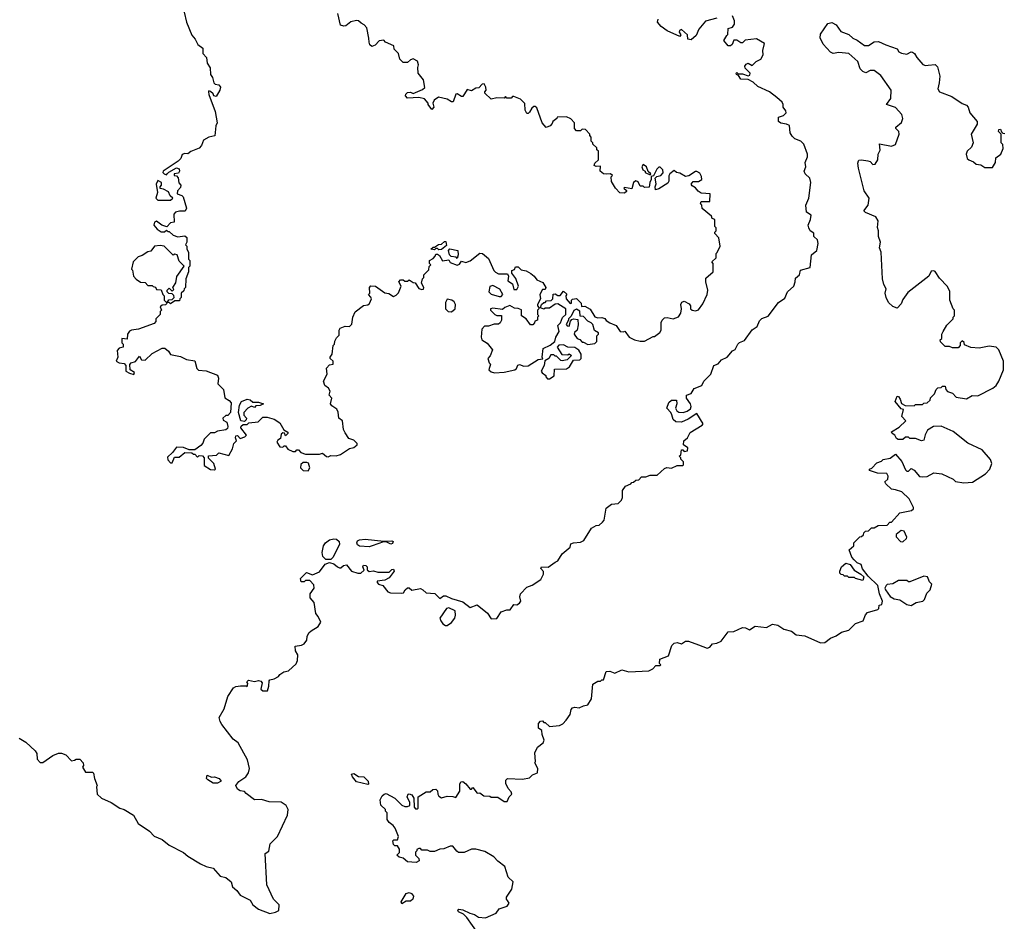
# Model space of a CAD drawing. Extents: x 2210602 to 2357277, y 510288 to 673808.
# Tile 334 of 464: x 2344181 to 2351121, y 597878 to 604232. Entities that reach past the tile are written whole.
import ezdxf

# ---------------------------------------------------------------- set-up
doc = ezdxf.new("R2010")
doc.units = 0

msp = doc.modelspace()

# ---------------------------------------------------------------- linework, layer by layer
at = {"layer": '0CON05XD'}
for points in [[(2345340, 604285), (2345356.7, 604215), (2345394, 604124), (2345417.5, 604095), (2345437, 604057), (2345471.7, 604031.7), (2345472.5, 603995), (2345497.5, 603965), (2345502.5, 603925), (2345523.9, 603893.9), (2345526.7, 603845), (2345540, 603825), (2345548.3, 603788.3), (2345558.3, 603778.3), (2345585, 603772.5), (2345596.4, 603756.4), (2345592.5, 603735), (2345565, 603690), (2345550, 603695), (2345545, 603710), (2345526.1, 603726.1), (2345515, 603730), (2345512.5, 603725), (2345513.3, 603705), (2345558, 603585), (2345573.3, 603505), (2345562.5, 603485), (2345555.8, 603414.2), (2345515, 603403.3), (2345477, 603383), (2345463.3, 603345), (2345445, 603326.7), (2345386.4, 603303.6), (2345365, 603287.5), (2345345, 603290), (2345325, 603282.5), (2345316.1, 603253.9), (2345297.5, 603235), (2345192.5, 603165), (2345190, 603155), (2345200, 603145), (2345215, 603140), (2345220, 603145), (2345231.7, 603158.3), (2345285, 603187.5), (2345305, 603180), (2345306.4, 603163.6), (2345299.3, 603150.7), (2345270, 603145), (2345270, 603135), (2345285, 603132.5), (2345298.8, 603118.8), (2345303.6, 603083.6), (2345317.5, 603065), (2345315, 603050), (2345292.5, 603025), (2345290, 603005), (2345323.6, 602993.6), (2345333.6, 602983.6), (2345356.4, 602903.6), (2345347, 602883), (2345307, 602883), (2345280, 602875), (2345268.3, 602861.7), (2345270, 602805), (2345245, 602800), (2345218.3, 602771.7), (2345183, 602783), (2345145, 602812.5), (2345130, 602805), (2345127.5, 602785), (2345150, 602755), (2345178.3, 602738.3), (2345201.7, 602738.3), (2345215, 602750), (2345225, 602740), (2345235, 602740), (2345263, 602713), (2345295, 602702.5), (2345345, 602710), (2345358.3, 602698.3), (2345360, 602665), (2345350, 602645), (2345360, 602635), (2345360, 602615), (2345370, 602595), (2345370, 602545), (2345380, 602535), (2345380, 602495), (2345370, 602485), (2345370, 602455), (2345352.5, 602405), (2345350, 602345), (2345340, 602335), (2345338.3, 602321.7), (2345320, 602305), (2345320, 602275), (2345310, 602265), (2345308.3, 602251.7), (2345275, 602250), (2345245, 602230), (2345235, 602240), (2345220, 602240), (2345231.7, 602258.3), (2345255, 602260), (2345270, 602275), (2345268.3, 602288.3), (2345255, 602300), (2345231.7, 602301.7), (2345220, 602315), (2345220, 602325), (2345235, 602340), (2345255, 602320), (2345268.3, 602331.7), (2345260, 602345), (2345281.7, 602378.3), (2345288.3, 602421.7), (2345340, 602495), (2345305, 602530), (2345290, 602575), (2345275, 602580), (2345261.7, 602571.7), (2345200, 602635), (2345171.7, 602641.7), (2345130, 602635), (2345105, 602600), (2345083, 602597), (2345045, 602570), (2345015, 602560), (2344980, 602525), (2344970, 602475), (2344977, 602467), (2344982.5, 602425), (2345003, 602403), (2345033, 602383), (2345065, 602380), (2345085, 602360), (2345115, 602360), (2345121.7, 602351.7), (2345138.3, 602348.3), (2345145, 602330), (2345178.3, 602328.3), (2345190, 602295), (2345200, 602285), (2345200, 602255), (2345220, 602235), (2345208.3, 602221.7), (2345185, 602220), (2345171.7, 602208.3), (2345180, 602185), (2345170, 602175), (2345170, 602155), (2345140, 602125), (2345140, 602105), (2345128.3, 602091.7), (2345019.3, 602050.7), (2344970, 602045), (2344955, 602037.5), (2344940, 602015), (2344938.3, 601981.7), (2344900, 601985), (2344900, 601955), (2344910, 601945), (2344910, 601925), (2344883, 601917), (2344868.3, 601901.7), (2344872.5, 601855), (2344860, 601825), (2344883, 601813), (2344918.3, 601808.3), (2344930, 601795), (2344930, 601755), (2344955, 601740), (2344985, 601732.5), (2344990, 601745), (2344960, 601765), (2344958.3, 601801.7), (2344967, 601813), (2344996.4, 601823.6), (2345025, 601860), (2345040, 601835), (2345065, 601832.5), (2345115, 601880), (2345185, 601917.5), (2345205, 601917.5), (2345230, 601895), (2345243, 601873), (2345315, 601857.5), (2345356.7, 601836.7), (2345415, 601827.5), (2345430, 601775), (2345441.7, 601761.7), (2345495, 601756.7), (2345575, 601727.5), (2345583.3, 601705), (2345577.5, 601665), (2345617.5, 601625), (2345627, 601567), (2345658.3, 601548.3), (2345671.7, 601531.7), (2345667, 601463), (2345648.3, 601441.7), (2345635, 601442.5), (2345612.5, 601425), (2345615, 601410), (2345640, 601395), (2345647.5, 601365), (2345645, 601350), (2345635, 601342.5), (2345575, 601332.5), (2345555, 601320), (2345525, 601320), (2345480, 601275), (2345471.7, 601248.3), (2345458.3, 601231.7), (2345415, 601200), (2345375, 601200), (2345336.4, 601216.4), (2345285, 601220), (2345258.3, 601181.7), (2345221.7, 601148.3), (2345225, 601130), (2345245, 601110), (2345255, 601110), (2345271.7, 601148.3), (2345305, 601150), (2345345, 601182.5), (2345395, 601180), (2345405, 601170), (2345415, 601170), (2345435, 601150), (2345445, 601160), (2345468.3, 601158.3), (2345480, 601145), (2345480.7, 601090.7), (2345525, 601063.3), (2345555, 601060)], [(2347711.7, 603671.7), (2347665, 603690), (2347655, 603690), (2347645, 603680), (2347615, 603680), (2347605, 603690), (2347595, 603680), (2347545, 603682.5), (2347503, 603673), (2347460, 603715), (2347460, 603725), (2347470, 603735), (2347467, 603757), (2347455, 603780), (2347441.7, 603778.3), (2347418.3, 603751.7), (2347395, 603750), (2347365, 603730), (2347335, 603740), (2347305, 603690), (2347295, 603690), (2347265, 603710), (2347255, 603707.5), (2347237, 603653), (2347225, 603652.5), (2347195, 603672.5), (2347133, 603687), (2347102.5, 603665), (2347092.5, 603645), (2347100, 603615), (2347085, 603600), (2347060, 603635), (2347060, 603645), (2347033.6, 603673.6), (2346993.6, 603683.6), (2346915, 603680), (2346900, 603695), (2346901.7, 603708.3), (2346915, 603720), (2346935, 603722.5), (2346955, 603712.5), (2347020.7, 603739.3), (2347036.4, 603753.6), (2347027.7, 603807.7), (2346990, 603855), (2346987.5, 603895), (2346992.5, 603915), (2346985, 603940), (2346955, 603956.7), (2346935, 603950), (2346915, 603930), (2346885, 603930), (2346860, 603955), (2346850, 603995), (2346820, 604025), (2346818.3, 604048.3), (2346760, 604075), (2346747, 604087), (2346715, 604082.5), (2346686.4, 604053.6), (2346663, 604043), (2346650, 604055), (2346643.6, 604073.6), (2346643, 604103), (2346627.5, 604175), (2346610, 604195), (2346587, 604207), (2346570, 604225), (2346555, 604226.7), (2346513.9, 604216.1), (2346480.5, 604189.5), (2346465, 604186.2), (2346443.3, 604193.3), (2346422.5, 604275)], [(2349095, 604242.5), (2349015, 604222.5), (2348967.5, 604165), (2348949.3, 604120.7), (2348915, 604090), (2348890, 604095), (2348887.5, 604125), (2348845, 604162.5), (2348832.5, 604155), (2348830, 604145), (2348840, 604125), (2348835, 604113.3), (2348744.3, 604154.3), (2348703.3, 604185), (2348677.5, 604215), (2348682.5, 604235)], [(2349755.8, 602824.2), (2349760, 602855), (2349727.5, 602875), (2349723.3, 602925), (2349743.8, 602975), (2349758, 603085), (2349750, 603115), (2349717.5, 603145), (2349710, 603165), (2349722.5, 603195), (2349717.5, 603225), (2349733.3, 603265), (2349733.3, 603285), (2349707.5, 603355), (2349686.1, 603376.1), (2349645, 603393.3), (2349625, 603412.5), (2349612.5, 603435), (2349606.4, 603486.4), (2349587, 603497), (2349545, 603502.5), (2349530, 603515), (2349530, 603545), (2349565, 603556.7), (2349583.3, 603575), (2349580.7, 603590.7), (2349563.3, 603615), (2349563.3, 603635), (2349555, 603650), (2349518.8, 603685), (2349465, 603724), (2349385, 603762), (2349351.2, 603791.2), (2349315, 603810), (2349265, 603813.3), (2349248.3, 603838.3), (2349232.5, 603845), (2349230, 603855), (2349235, 603860), (2349245, 603850), (2349275, 603850), (2349315, 603837.5), (2349328.3, 603841.7), (2349330, 603855), (2349295, 603890), (2349292.5, 603905), (2349300.7, 603919.3), (2349315, 603926.7), (2349345, 603910), (2349371.7, 603938.3), (2349405.9, 603954.1), (2349422.5, 603985), (2349420, 604015), (2349430, 604065), (2349375, 604097.5), (2349295, 604087.5), (2349275, 604070), (2349265, 604070), (2349235, 604087.5), (2349215, 604087.5), (2349203, 604057), (2349191.7, 604048.3), (2349175, 604047.5), (2349143.3, 604085), (2349165, 604120), (2349171.7, 604128.3), (2349175, 604170), (2349205, 604180), (2349219.3, 604200.7), (2349220, 604225), (2349205, 604260)], [(2350665, 602410), (2350635, 602457.5), (2350625, 602462.5), (2350605, 602460), (2350590, 602425), (2350440.7, 602309.3), (2350405, 602260), (2350395, 602230), (2350365, 602200), (2350335, 602210), (2350305, 602240), (2350287.5, 602275), (2350282.5, 602305), (2350287.5, 602335), (2350272.5, 602365), (2350263.3, 602405), (2350252.5, 602595), (2350242.5, 602625), (2350247.5, 602665), (2350233.6, 602703.6), (2350233.3, 602745), (2350227, 602767), (2350232.5, 602815), (2350215, 602843.3), (2350142.3, 602872.3), (2350130, 602885), (2350161.2, 602925), (2350168.6, 602975), (2350132.9, 603025), (2350093.3, 603185), (2350088, 603222), (2350092.3, 603237.7), (2350096.7, 603243.3), (2350115, 603244), (2350158.3, 603238.3), (2350175, 603232.5), (2350195, 603212.5), (2350210, 603215), (2350228.8, 603245), (2350232.5, 603285), (2350246.4, 603313.6), (2350241.7, 603358.3), (2350325, 603341.2), (2350355, 603353.3), (2350380, 603425), (2350376.7, 603445), (2350357.5, 603465), (2350357.5, 603475), (2350397.5, 603507.5), (2350406.4, 603536.4), (2350400, 603565), (2350355, 603613.3), (2350290, 603635), (2350322, 603678), (2350324.3, 603735), (2350249.8, 603839.8), (2350205, 603874), (2350175.9, 603874.1), (2350145, 603858.8), (2350125, 603866), (2350105, 603886.7), (2350087.9, 603937.9), (2350025, 603993.8), (2349955, 604001.2), (2349915, 603993.3), (2349895, 604002.5), (2349845, 604060), (2349823.3, 604105), (2349825, 604130), (2349877.5, 604205), (2349905, 604212), (2349935, 604195.8), (2349969.7, 604149.7), (2350025, 604128.8), (2350052.7, 604102.7), (2350085, 604088), (2350135, 604050.8), (2350165, 604049.4), (2350205, 604076), (2350235, 604078.6), (2350285, 604054), (2350365.9, 604025.9), (2350377.5, 604005), (2350396.1, 603996.1), (2350435, 603988.8), (2350464, 604006), (2350475, 604003.8), (2350488.8, 603995), (2350503.8, 603965), (2350546.1, 603916.1), (2350565, 603910), (2350585, 603912.5), (2350635, 603915.8), (2350650.3, 603900.3), (2350665.6, 603835), (2350663.2, 603786.8), (2350652.5, 603745), (2350663.3, 603725), (2350751.3, 603691.3), (2350825, 603642), (2350855, 603630), (2350866.7, 603615), (2350877.5, 603575), (2350930, 603515), (2350930, 603495), (2350887.5, 603425), (2350902.5, 603365), (2350890, 603335), (2350860, 603305), (2350852.5, 603285), (2350860, 603255), (2350870, 603245), (2350905, 603230), (2350923, 603213), (2350955, 603210), (2350985, 603190), (2351038.3, 603191.7), (2351060, 603225), (2351061.7, 603258.3), (2351096.4, 603283.6), (2351112.5, 603325), (2351111.7, 603351.7), (2351100, 603365), (2351100, 603425), (2351080, 603445), (2351081.7, 603458.3), (2351095, 603460), (2351101.7, 603441.7), (2351111.7, 603431.7), (2351125, 603430)], [(2345555, 601060), (2345560, 601065), (2345550, 601105), (2345511.7, 601141.7), (2345511.7, 601158.3), (2345567, 601163), (2345585, 601180), (2345655, 601160), (2345681.7, 601208.3), (2345690, 601245), (2345710, 601265), (2345702.5, 601285), (2345705, 601300), (2345715, 601302.5), (2345735, 601280), (2345767, 601293), (2345780, 601305), (2345740, 601355), (2345741.7, 601368.3), (2345755, 601380), (2345785, 601380), (2345795, 601390), (2345861.7, 601398.3), (2345895, 601430), (2345925, 601430), (2345975, 601417.5), (2346015, 601390), (2346041.7, 601341.7), (2346070, 601325), (2346070, 601315), (2346055, 601300), (2346048.3, 601318.3), (2346035, 601320), (2346025, 601310), (2346018.3, 601281.7), (2346000.7, 601269.3), (2345992.5, 601255), (2346015, 601222.5), (2346035, 601220), (2346045, 601230), (2346055, 601230), (2346070, 601205), (2346105, 601190), (2346125, 601190), (2346135, 601200), (2346145, 601200), (2346161.7, 601181.7), (2346195, 601170), (2346295, 601170), (2346315, 601177.5), (2346343, 601153), (2346355, 601152.5), (2346375, 601160), (2346411.7, 601158.3), (2346441.7, 601168.3), (2346505, 601210), (2346535, 601217.5), (2346560, 601235), (2346560, 601245), (2346535, 601270), (2346501.7, 601281.7), (2346475, 601320), (2346463.6, 601343.6), (2346456.7, 601405), (2346430, 601425), (2346426.7, 601466.7), (2346416.4, 601486.4), (2346380.7, 601510.7), (2346372.5, 601525), (2346380, 601565), (2346362.5, 601585), (2346370, 601615), (2346356.4, 601636.4), (2346332.5, 601655), (2346322.5, 601685), (2346347.5, 601735), (2346343, 601777), (2346365, 601800), (2346390, 601805), (2346390, 601825), (2346370, 601845), (2346370, 601855), (2346382.5, 601875), (2346390, 601935), (2346400, 601945), (2346403, 601967), (2346415, 601990), (2346431.7, 602008.3), (2346432.5, 602045), (2346440.7, 602059.3), (2346475, 602072.5), (2346505, 602070), (2346523, 602087), (2346530, 602135), (2346546.7, 602173.3), (2346605, 602217.5), (2346635, 602222.5), (2346647, 602233), (2346660, 602265), (2346657, 602277), (2346640, 602295), (2346650, 602305), (2346647.5, 602345), (2346655, 602357.5), (2346690, 602355), (2346755, 602307.5), (2346781.7, 602301.7), (2346815, 602282.5), (2346835, 602290), (2346851.7, 602308.3), (2346870, 602355), (2346852.5, 602385), (2346865, 602400), (2346885, 602400), (2346895, 602390), (2346915, 602390), (2346925, 602400), (2346955, 602380), (2346968.3, 602378.3), (2346995, 602337.5), (2347015, 602330), (2347026.4, 602333.6), (2347030, 602345), (2347012.5, 602375), (2347020, 602405), (2347030, 602415), (2347030, 602435), (2347065, 602470), (2347068.3, 602491.7), (2347080, 602505), (2347070, 602515), (2347070, 602535), (2347095, 602550), (2347110, 602565), (2347115, 602580), (2347125, 602580), (2347139.3, 602569.3), (2347161.7, 602531.7), (2347205, 602540), (2347215, 602520), (2347265, 602502.5), (2347280, 602510), (2347295, 602530), (2347325, 602520), (2347355, 602532.5), (2347424.1, 602585.9), (2347443.6, 602583.6), (2347485, 602550), (2347522.5, 602465), (2347533.6, 602453.6), (2347555, 602440), (2347620, 602440), (2347627.5, 602425), (2347622.5, 602392.5), (2347655, 602370), (2347665, 602330), (2347685, 602330), (2347697.5, 602355), (2347678.3, 602408.3), (2347650, 602445), (2347650, 602465), (2347668.3, 602471.7), (2347675, 602490), (2347695, 602490), (2347715, 602470), (2347751.7, 602461.7), (2347783.6, 602443.6), (2347807.5, 602425), (2347825, 602400), (2347869.3, 602379.3), (2347890, 602345), (2347885, 602330), (2347865, 602330), (2347847.5, 602295), (2347852.5, 602265), (2347830, 602225), (2347830, 602215), (2347840, 602205), (2347840, 602195), (2347830, 602185), (2347830, 602155), (2347840, 602145), (2347830, 602135), (2347830, 602115), (2347811.7, 602108.3), (2347810, 602095), (2347798.3, 602081.7), (2347781.7, 602081.7), (2347750, 602125), (2347717.5, 602145), (2347718.3, 602188.3), (2347695, 602197.5), (2347668.3, 602198.3), (2347635, 602217.5), (2347600, 602205), (2347585, 602190), (2347515, 602200), (2347500, 602195), (2347500, 602185), (2347530, 602155), (2347545, 602147.5), (2347577.5, 602147.5), (2347577.5, 602115), (2347567.5, 602095), (2347555, 602087.5), (2347525, 602087.5), (2347485, 602072.5), (2347458.3, 602071.7), (2347438.3, 602051.7), (2347434, 601995), (2347438.8, 601975), (2347475, 601952.5), (2347512.5, 601905), (2347497, 601863), (2347480, 601845), (2347490, 601815), (2347500, 601805), (2347487.5, 601765), (2347505, 601750), (2347527, 601743), (2347595, 601747.5), (2347670, 601765), (2347682.5, 601775), (2347693.3, 601796.7), (2347705, 601802.5), (2347735, 601790), (2347765, 601792.5), (2347835, 601837.5), (2347868.3, 601841.7), (2347862.5, 601855), (2347870, 601915), (2347920.7, 601939.3), (2347952.5, 601965), (2347960, 601995), (2347982.5, 602035), (2347973, 602077), (2347992.5, 602095), (2348007, 602133), (2348030, 602155), (2348030, 602195), (2347975, 602230), (2347955, 602227.5), (2347915, 602200), (2347885, 602200), (2347875, 602192.5), (2347851.7, 602201.7), (2347860, 602225), (2347875, 602240), (2347885, 602240), (2347895, 602250), (2347927, 602253), (2347940, 602265), (2347941.7, 602298.3), (2347955, 602300), (2347975, 602287.5), (2347991.7, 602288.3), (2348015, 602320), (2348037, 602297), (2348030, 602285), (2348032.5, 602265), (2348061.7, 602231.7), (2348070, 602235), (2348070, 602255), (2348077, 602263), (2348106.2, 602266.2), (2348137.5, 602235), (2348141.7, 602211.7), (2348165, 602212.5), (2348201.7, 602191.7), (2348235, 602137.5), (2348255, 602130), (2348285, 602133.8), (2348306.2, 602126.2), (2348315, 602112.5), (2348340, 602095), (2348386.4, 602076.4), (2348414.3, 602034.3), (2348435, 602031.2), (2348447.5, 602037.5), (2348477.5, 601995), (2348515, 601976.2), (2348555, 601967.5), (2348585, 601967.5), (2348645, 602000), (2348655, 602000), (2348693, 602027), (2348702.5, 602045), (2348703, 602097), (2348710, 602115), (2348725, 602130), (2348745, 602132.5), (2348786.2, 602123.8), (2348825, 602137.5), (2348840, 602165), (2348846.7, 602195), (2348840, 602225), (2348849.3, 602240.7), (2348865, 602247.5), (2348899.3, 602229.3), (2348910, 602215), (2348910, 602195), (2348920, 602185), (2348945, 602180), (2348965, 602187.5), (2348995, 602230), (2349027.5, 602295), (2349032.5, 602325), (2349017.5, 602385), (2349018.3, 602411.7), (2349070, 602455), (2349070, 602515), (2349060, 602525), (2349090, 602555), (2349090, 602585), (2349098.3, 602591.7), (2349117.5, 602635), (2349110, 602695), (2349080, 602725), (2349080, 602735), (2349090, 602745), (2349090, 602765), (2349080, 602775), (2349080, 602825), (2349061.7, 602831.7), (2349058.3, 602848.3), (2348991.7, 602901.7), (2348990, 602925), (2348980, 602935), (2348985, 602950), (2349045, 602950), (2349047.5, 603005), (2349018.3, 603008.3), (2348985, 603010), (2348963.6, 603023.6), (2348945, 603047.5), (2348920.7, 603060.7), (2348913, 603073), (2348928.3, 603091.7), (2348965, 603092.5), (2348990, 603105), (2348987, 603127), (2348975, 603150), (2348955, 603162.5), (2348945, 603162.5), (2348897, 603133), (2348875, 603127.5), (2348835, 603150), (2348810, 603155), (2348795, 603170), (2348762.5, 603145), (2348757, 603133), (2348756.7, 603095), (2348749.3, 603080.7), (2348685, 603040), (2348662.5, 603032.5), (2348660, 603055), (2348667.5, 603075), (2348660, 603115), (2348672.5, 603127.5), (2348700, 603135), (2348716.4, 603153.6), (2348713.3, 603175), (2348695, 603192.5), (2348685, 603192.5), (2348671.7, 603178.3), (2348648.3, 603131.7), (2348631.7, 603128.3), (2348632.5, 603105), (2348622.5, 603085), (2348618.3, 603051.7), (2348585, 603050), (2348575, 603060), (2348555, 603060), (2348539.3, 603089.3), (2348525, 603097.5), (2348507.5, 603085), (2348495, 603040), (2348445, 603050), (2348440, 603045), (2348458.3, 603028.3), (2348458.3, 603021.7), (2348445, 603010), (2348411.7, 603011.7), (2348380, 603045), (2348353, 603093), (2348350, 603125), (2348360, 603135), (2348346.4, 603146.4), (2348315, 603142.5), (2348295, 603146.7), (2348272.5, 603165), (2348275, 603200), (2348245, 603197.5), (2348230, 603205), (2348235, 603220), (2348260, 603245), (2348260, 603305), (2348250, 603315), (2348248.3, 603328.3), (2348220, 603355), (2348220, 603365), (2348210, 603375), (2348210, 603405), (2348200, 603415), (2348200, 603425), (2348168.3, 603458.3), (2348145, 603460), (2348135, 603450), (2348105, 603450), (2348092.5, 603465), (2348092.5, 603505), (2348065, 603532.5), (2348035, 603547.5), (2347970, 603545), (2347967.5, 603535), (2347940, 603515), (2347935, 603500), (2347920, 603485), (2347893, 603473), (2347863.3, 603505), (2347825, 603610), (2347815, 603620), (2347805, 603620), (2347790.7, 603609.3), (2347775, 603580), (2347765, 603570), (2347755, 603570), (2347743.6, 603593.6), (2347741.7, 603641.7), (2347711.7, 603671.7)], [(2348625, 603140), (2348630, 603145), (2348611.7, 603161.7), (2348600, 603195), (2348575, 603212.5), (2348566.7, 603195), (2348573.9, 603173.9), (2348590, 603165), (2348590, 603155), (2348625, 603140)], [(2345245, 602960), (2345260, 602975), (2345241.7, 602991.7), (2345230, 603020), (2345195, 603037.5), (2345171.7, 603041.7), (2345170, 603055), (2345180, 603065), (2345180, 603085), (2345155, 603100), (2345143.6, 603073.6), (2345152.5, 603015), (2345140, 602975), (2345155, 602960), (2345245, 602960)], [(2344178.3, 599168.3), (2344225, 599140), (2344289.3, 599079.3), (2344301.7, 599061.7), (2344305, 599020), (2344325, 598997.5), (2344345, 598997.5), (2344413.9, 599046.1), (2344455, 599062.5), (2344475, 599062.5), (2344505, 599050), (2344545, 599010), (2344567, 599013), (2344578.3, 599021.7), (2344605, 599020), (2344627.5, 598995), (2344630, 598975), (2344622.5, 598965), (2344645, 598930), (2344695, 598930), (2344701.7, 598921.7), (2344707.5, 598885), (2344727.5, 598835), (2344722.5, 598825), (2344727.5, 598775), (2344756.4, 598746.4), (2344825, 598716.2), (2344886, 598676), (2344917.5, 598665), (2344982.5, 598625), (2345017, 598567), (2345095, 598513.3), (2345128.8, 598478.8), (2345185, 598453.8), (2345234.2, 598414.2), (2345335, 598363.8), (2345365, 598336.7), (2345455, 598283.3), (2345495, 598263.3), (2345545, 598252.5), (2345593.3, 598195), (2345635, 598187.5), (2345672.5, 598155), (2345681.7, 598121.7), (2345711.2, 598095), (2345735, 598062.5), (2345806.4, 598026.4), (2345824.1, 597994.1), (2345865, 597963.3), (2345945, 597932.5), (2345985, 597942.5), (2346007.5, 597955), (2346010, 597995), (2345970, 598035), (2345922.5, 598135), (2345910, 598355), (2345937, 598373), (2345947.5, 598425), (2345998.8, 598475), (2346067.5, 598625), (2346072.5, 598665), (2346060, 598695), (2346025, 598717.5), (2345940.5, 598720.5), (2345885, 598736.7), (2345835, 598733.8), (2345778.3, 598778.3), (2345765, 598792.5), (2345735, 598797.5), (2345715, 598810), (2345703.8, 598835), (2345725, 598863.3), (2345775, 598896.7), (2345793.8, 598925), (2345801.2, 598955), (2345786.2, 599015), (2345720, 599135), (2345685, 599161.2), (2345605.9, 599265.9), (2345593.3, 599285), (2345587.5, 599315), (2345622.5, 599375), (2345648.3, 599461.7), (2345687, 599523), (2345705, 599532.5), (2345737, 599537), (2345777.5, 599537.5), (2345785, 599530), (2345790, 599555), (2345782.5, 599565), (2345793, 599577), (2345835, 599567.5), (2345865, 599576.2), (2345880.7, 599570.7), (2345889.3, 599559.3), (2345880, 599515), (2345895, 599502.5), (2345927, 599503), (2345936.7, 599535), (2345938.3, 599571.7), (2345945, 599580), (2345975, 599587.5), (2346005, 599602.5), (2346015, 599617.5), (2346042.5, 599635), (2346075, 599643.8), (2346128.6, 599691.4), (2346138.8, 599715), (2346141.2, 599755), (2346123.8, 599785), (2346123, 599817), (2346166.4, 599823.6), (2346185, 599832.5), (2346205, 599860), (2346206.2, 599885), (2346219.7, 599910.3), (2346235, 599926.2), (2346285, 599956.7), (2346303.3, 599985), (2346285.7, 600025.7), (2346267.7, 600047.7), (2346256.7, 600125), (2346228.3, 600158.3), (2346227.5, 600185), (2346256.7, 600225), (2346255, 600250), (2346225, 600280), (2346195, 600280), (2346185, 600270), (2346165, 600270), (2346160, 600295), (2346203, 600337), (2346245, 600320), (2346295, 600341.2), (2346335, 600393.8), (2346365, 600407.5), (2346395, 600397.5), (2346420, 600375), (2346435, 600370), (2346445, 600370), (2346463.6, 600386.4), (2346485, 600390), (2346520, 600345), (2346565, 600332.5), (2346585, 600332.5), (2346608.3, 600351.7), (2346600, 600375), (2346605, 600387.5), (2346620, 600385), (2346630, 600375), (2346630, 600355), (2346645, 600342.5), (2346675, 600347.5), (2346705, 600337.5), (2346785, 600337.5), (2346805, 600357.5), (2346815, 600360), (2346820, 600345), (2346785, 600297.5), (2346755, 600282.5), (2346700, 600275), (2346700, 600265), (2346710, 600255), (2346740, 600245), (2346775, 600200), (2346795, 600193.3), (2346875, 600190), (2346886.4, 600193.6), (2346897.5, 600215), (2346915, 600227.5), (2346925, 600227.5), (2346945, 600212.5), (2347005, 600223.3), (2347022.5, 600215), (2347045, 600192.5), (2347107.5, 600187.5), (2347143, 600153), (2347168.3, 600171.7), (2347185, 600172.5), (2347225, 600152.5), (2347305, 600130), (2347355, 600090), (2347405, 600107.5), (2347479.5, 600049.5), (2347505, 600010), (2347545, 600012.5), (2347575, 600060), (2347615, 600072.5), (2347637, 600073), (2347665, 600110), (2347685, 600107.5), (2347705, 600120), (2347713.3, 600135), (2347706.2, 600165), (2347711.2, 600185), (2347755, 600233.3), (2347793.6, 600246.4), (2347854.1, 600285.9), (2347873.3, 600325), (2347872.5, 600342.5), (2347853.3, 600365), (2347860, 600375), (2347907, 600373), (2347955, 600410), (2347975, 600417.5), (2348005, 600467.5), (2348060, 600515), (2348065, 600537.5), (2348083.9, 600546.1), (2348135, 600550), (2348158.3, 600561.7), (2348210.7, 600649.3), (2348245, 600667.5), (2348265, 600670), (2348289.3, 600690.7), (2348300, 600705), (2348315, 600790), (2348353, 600817), (2348398.3, 600821.7), (2348422.5, 600845), (2348430, 600865), (2348430, 600915), (2348450, 600945), (2348488.3, 600961.7), (2348495, 600970), (2348508.3, 600971.7), (2348523, 600987), (2348545, 600990), (2348565, 601010), (2348595, 601010), (2348625, 601022.5), (2348675, 601022.5), (2348725, 601070), (2348743, 601077), (2348775, 601072.5), (2348815, 601090), (2348855, 601090), (2348860, 601095), (2348860, 601115), (2348840, 601135), (2348840, 601145), (2348830, 601155), (2348840, 601165), (2348845, 601200), (2348855, 601200), (2348865, 601190), (2348887, 601193), (2348890, 601215), (2348860, 601235), (2348863.3, 601265), (2348887.5, 601285), (2348907.3, 601322.7), (2348992.5, 601375), (2348997.5, 601385), (2348955, 601457.5), (2348892.5, 601417.5), (2348845, 601396.7), (2348805, 601397.5), (2348787.5, 601415), (2348777, 601447), (2348770, 601465), (2348742.5, 601495), (2348756.7, 601535), (2348775, 601550), (2348810, 601550), (2348812.5, 601525), (2348802.5, 601495), (2348812.5, 601475), (2348826.1, 601466.1), (2348856.4, 601463.6), (2348886.1, 601473.9), (2348909.3, 601490.7), (2348913.8, 601505), (2348910, 601525), (2348881.2, 601565), (2348880, 601585), (2348913, 601597), (2348935, 601632.5), (2348990, 601655), (2349002.5, 601685), (2349052.5, 601735), (2349074.1, 601795.9), (2349105, 601807.5), (2349127.5, 601835), (2349167.5, 601855), (2349205, 601897.5), (2349223, 601907), (2349242.5, 601945), (2349253.9, 601956.1), (2349289.2, 601970.8), (2349345, 602047.5), (2349379.3, 602070.7), (2349395, 602110), (2349413, 602127), (2349456.4, 602143.6), (2349530.7, 602239.3), (2349575, 602270), (2349592.5, 602315), (2349637.5, 602355), (2349647.5, 602385), (2349648.3, 602411.7), (2349677.5, 602435), (2349685, 602467.5), (2349753.6, 602486.4), (2349762.5, 602575), (2349800, 602605), (2349810, 602655), (2349805, 602680), (2349777.5, 602705), (2349778.3, 602728.3), (2349753.6, 602743.6), (2349742.5, 602765), (2349737.5, 602785), (2349755.8, 602824.2)], [(2347135, 602610), (2347125, 602620), (2347115, 602620), (2347105, 602610), (2347080, 602615), (2347095, 602630), (2347105, 602630), (2347133, 602647), (2347155, 602650), (2347175, 602670), (2347185, 602670), (2347188.3, 602641.7), (2347155, 602612.5), (2347135, 602610)], [(2347265, 602550), (2347257.5, 602557.5), (2347223, 602563), (2347210, 602575), (2347202.5, 602605), (2347211.7, 602618.3), (2347270, 602605), (2347272.5, 602575), (2347265, 602550)], [(2347411.7, 597791.7), (2347333.8, 597905), (2347309.2, 597929.2), (2347274.4, 597944.4), (2347270, 597955), (2347277, 597963), (2347305, 597958), (2347354.2, 597934.2), (2347387, 597927), (2347415, 597907.5), (2347465, 597902.5), (2347540, 597935), (2347560, 597965), (2347616.1, 597983.9), (2347630, 598005), (2347620, 598025), (2347612.5, 598035), (2347613, 598047), (2347650, 598105), (2347660, 598155), (2347625, 598190), (2347600, 598265), (2347550.7, 598300.7), (2347522.3, 598332.3), (2347458.8, 598368.8), (2347395, 598386.7), (2347365, 598387.5), (2347315, 598363.3), (2347275, 598363.8), (2347262, 598372), (2347235, 598407.5), (2347215, 598407.5), (2347171.7, 598388.3), (2347143, 598387), (2347105, 598370), (2347075, 598370), (2347055, 598380), (2347015, 598380), (2347005, 598390), (2346995, 598390), (2346980, 598385), (2346980, 598375), (2346970, 598365), (2346970, 598345), (2346995, 598320), (2346997.5, 598305), (2346975, 598292.5), (2346915, 598297.5), (2346885, 598322.5), (2346855, 598330), (2346840, 598345), (2346857, 598363), (2346857, 598387), (2346845, 598410), (2346825, 598410), (2346815, 598420), (2346810, 598445), (2346818.3, 598451.7), (2346845, 598452.5), (2346850, 598475), (2346826.7, 598535), (2346813, 598553), (2346784.1, 598574.1), (2346770, 598595), (2346771.7, 598641.7), (2346760, 598655), (2346760, 598665), (2346727.5, 598697.5), (2346722.5, 598735), (2346737, 598763), (2346750, 598775), (2346765, 598777.5), (2346826.1, 598746.1), (2346875, 598696.7), (2346895, 598687.5), (2346915, 598687.5), (2346930, 598695), (2346930, 598715), (2346912.5, 598755), (2346920, 598775), (2346927, 598777), (2346945, 598770), (2346960, 598745), (2346961.7, 598681.7), (2346971.7, 598671.7), (2346985, 598670), (2346990, 598675), (2346990, 598755), (2347045, 598790), (2347075, 598790), (2347093, 598807), (2347115, 598810), (2347127, 598797), (2347127.5, 598775), (2347135, 598760), (2347155, 598747.5), (2347195, 598760), (2347235, 598757.5), (2347255, 598750), (2347282.5, 598795), (2347283.3, 598845), (2347290, 598860), (2347305, 598862.5), (2347326.4, 598846.4), (2347355, 598810), (2347365, 598810), (2347375, 598820), (2347405, 598780), (2347425, 598782.5), (2347453, 598763), (2347495, 598760), (2347505, 598752.5), (2347551.7, 598751.7), (2347595, 598722.5), (2347617, 598723), (2347630, 598755), (2347650, 598775), (2347645, 598790), (2347623, 598813), (2347608.3, 598848.3), (2347608.3, 598871.7), (2347620, 598885), (2347725, 598880), (2347775, 598890), (2347795, 598910), (2347830, 598925), (2347832.5, 598955), (2347812.5, 598995), (2347817.5, 599005), (2347812.5, 599065), (2347830, 599105), (2347870, 599135), (2347877.5, 599155), (2347863.6, 599193.6), (2347861.7, 599221.7), (2347838.3, 599238.3), (2347838.3, 599271.7), (2347851.7, 599288.3), (2347865, 599290), (2347875, 599280), (2347885, 599280), (2347915, 599250), (2347985, 599257.5), (2348009.3, 599270.7), (2348032.5, 599295), (2348060, 599335), (2348068.3, 599371.7), (2348077, 599383), (2348095, 599387.5), (2348125, 599382.5), (2348155, 599397.5), (2348185, 599402.5), (2348212.5, 599445), (2348221.7, 599548.3), (2348255, 599570), (2348275, 599570), (2348285, 599580), (2348295, 599580), (2348315, 599637.5), (2348341.7, 599641.7), (2348375, 599627.5), (2348425, 599650), (2348475, 599636.7), (2348615, 599642.5), (2348643, 599657), (2348665, 599680), (2348695, 599680), (2348700, 599685), (2348690, 599695), (2348692.5, 599725), (2348755, 599750), (2348778.3, 599821.7), (2348793, 599837), (2348815, 599842.5), (2348845, 599832.5), (2348875, 599852.5), (2348895, 599852.5), (2348966.2, 599826.2), (2349027, 599803), (2349045, 599810), (2349065, 599832.5), (2349095, 599837.5), (2349125, 599852.5), (2349175, 599917.5), (2349215, 599920), (2349275, 599947.5), (2349297, 599947), (2349325, 599932.5), (2349365, 599957.5), (2349445, 599947.5), (2349487, 599973), (2349526, 599966), (2349566.4, 599936.4), (2349621.7, 599921.7), (2349655, 599897.5), (2349715, 599890), (2349825, 599840), (2349855, 599843.3), (2349895, 599873.3), (2349935, 599890), (2349974.1, 599915.9), (2350025, 599930), (2350072.2, 599977.8), (2350125.5, 599994.5), (2350141.7, 600038.3), (2350156.4, 600053.6), (2350230, 600075), (2350237, 600083), (2350240, 600105), (2350258.3, 600111.7), (2350262.5, 600135), (2350242.5, 600185), (2350230, 600245), (2350160.7, 600310.7), (2350121.7, 600361.7), (2350113, 600393), (2350083.9, 600403.9), (2350063.3, 600425), (2350047.5, 600445), (2350027.5, 600495), (2350060, 600525), (2350060, 600545), (2350101.7, 600588.3), (2350115, 600590), (2350128.3, 600601.7), (2350130, 600615), (2350141.7, 600628.3), (2350165, 600630), (2350185, 600650), (2350205, 600650), (2350233, 600667), (2350295, 600670), (2350315, 600690), (2350325, 600690), (2350385, 600757.5), (2350467, 600773), (2350480, 600785), (2350480, 600795), (2350450, 600855), (2350400, 600905), (2350355, 600920), (2350325, 600922.5), (2350285, 600960), (2350280, 600975), (2350300, 600995), (2350302.5, 601015), (2350293, 601033), (2350227, 601037), (2350170, 601055), (2350170, 601065), (2350188.3, 601071.7), (2350221.7, 601108.3), (2350255, 601120), (2350268.3, 601131.7), (2350317, 601143), (2350355, 601170), (2350398.3, 601118.3), (2350425, 601060), (2350435, 601050), (2350445, 601050), (2350465, 601070), (2350485, 601057.5), (2350523.6, 601013.6), (2350545, 601010), (2350577, 601013), (2350625, 601037.5), (2350681.7, 601031.7), (2350760, 600995), (2350778.3, 600978.3), (2350835, 600967.5), (2350897, 600973), (2350988.3, 601031.7), (2351020, 601065), (2351032.5, 601105), (2351023, 601133), (2350965, 601200), (2350865, 601246.7), (2350760.7, 601330.7), (2350675, 601367.5), (2350622.5, 601365), (2350580.7, 601339.3), (2350563, 601307), (2350555, 601270), (2350537, 601263), (2350495, 601280), (2350455, 601280), (2350445, 601290), (2350425, 601290), (2350405, 601272.5), (2350373.6, 601273.6), (2350360.7, 601280.7), (2350350, 601305), (2350330, 601315), (2350325, 601327.5), (2350380.5, 601359.5), (2350427.5, 601405), (2350400, 601435), (2350410, 601485), (2350395, 601490), (2350352.5, 601542.5), (2350365, 601580), (2350375, 601577.5), (2350388.3, 601558.3), (2350397, 601527), (2350423, 601513), (2350485, 601510), (2350495, 601520), (2350545, 601520), (2350555, 601530), (2350578.3, 601531.7), (2350598.3, 601551.7), (2350601.7, 601568.3), (2350630, 601595), (2350640, 601625), (2350651.7, 601638.3), (2350675, 601640), (2350685, 601650), (2350705, 601650), (2350710, 601625), (2350721.7, 601611.7), (2350755, 601600), (2350783, 601573), (2350855, 601560), (2350895, 601582.5), (2350935, 601580.6), (2351040, 601635), (2351064, 601655), (2351083.3, 601685), (2351116, 601765), (2351115.8, 601825.8), (2351083.3, 601905), (2351063.6, 601923.6), (2351015, 601931.2), (2350945, 601917.5), (2350885, 601922.5), (2350841.7, 601941.7), (2350838.3, 601958.3), (2350825, 601970), (2350810, 601955), (2350810, 601935), (2350795, 601920), (2350755, 601920), (2350735, 601930), (2350705, 601930), (2350671.7, 601961.7), (2350670, 601975), (2350680, 601985), (2350680, 602015), (2350690, 602035), (2350715, 602080), (2350760, 602125), (2350760, 602135), (2350770, 602145), (2350770, 602185), (2350760, 602195), (2350737.5, 602255), (2350736.4, 602316.4), (2350720.7, 602350.7), (2350665, 602410)], [(2347560.7, 602280.7), (2347575, 602282.5), (2347586.4, 602296.4), (2347565, 602332.5), (2347515, 602360), (2347495, 602352.5), (2347487.5, 602315), (2347505, 602297.5), (2347560.7, 602280.7)], [(2347225, 602174), (2347250, 602195), (2347252, 602225), (2347243, 602243), (2347226.7, 602256.7), (2347195, 602262), (2347181.7, 602238.3), (2347183.1, 602195), (2347200, 602175), (2347225, 602174)], [(2348185, 601942.5), (2348235, 601950), (2348250, 601965), (2348250, 602005), (2348260, 602015), (2348260, 602025), (2348231.7, 602041.7), (2348220, 602085), (2348210, 602095), (2348185, 602107.5), (2348155, 602140), (2348131.7, 602141.7), (2348128.3, 602178.3), (2348105, 602192.5), (2348087, 602183), (2348067, 602143), (2348050, 602125), (2348050, 602115), (2348032.5, 602085), (2348040, 602075), (2348055, 602072.5), (2348062.5, 602107.5), (2348071.7, 602118.3), (2348085, 602123.3), (2348115, 602120), (2348117.5, 602082.5), (2348110, 602045), (2348091.7, 602028.3), (2348090, 602015), (2348110, 601985), (2348128.3, 601978.3), (2348145, 601960), (2348155, 601960), (2348185, 601942.5)], [(2347915, 601700), (2347947.5, 601722.5), (2347951.7, 601768.3), (2348035, 601772.5), (2348056.7, 601785), (2348085, 601832.5), (2348130, 601835), (2348137.5, 601845), (2348137.5, 601875), (2348123, 601903), (2348095, 601922.5), (2348043.6, 601923.6), (2348015, 601940), (2347981.7, 601938.3), (2347970, 601925), (2348001.7, 601871.7), (2348045, 601870), (2348055, 601877.5), (2348070, 601865), (2348040, 601835), (2348005, 601827.5), (2347995, 601830), (2347965, 601860), (2347955, 601860), (2347945, 601870), (2347925, 601870), (2347910, 601845), (2347881.7, 601828.3), (2347877.5, 601795), (2347857.5, 601755), (2347863.6, 601743.6), (2347890, 601725), (2347890, 601715), (2347901.7, 601701.7), (2347915, 601700)], [(2345765, 601400), (2345740, 601405), (2345723.8, 601465), (2345730, 601515), (2345745, 601542.5), (2345785, 601557.5), (2345805, 601552.5), (2345825, 601537.5), (2345865, 601536.2), (2345900, 601525), (2345877, 601513), (2345845, 601510), (2345835, 601500), (2345815, 601507.5), (2345790, 601495), (2345760, 601465), (2345760, 601445), (2345780, 601425), (2345778.3, 601411.7), (2345765, 601400)], [(2346215, 601052.5), (2346226.2, 601075), (2346216.4, 601106.4), (2346205, 601112.5), (2346178.3, 601111.7), (2346161.7, 601098.3), (2346160, 601075), (2346180, 601055), (2346215, 601052.5)], [(2350405, 600553.3), (2350432.5, 600575), (2350433.3, 600585), (2350416.4, 600626.4), (2350395, 600632.5), (2350360, 600605), (2350358.3, 600588.3), (2350390, 600555), (2350405, 600553.3)], [(2346375, 600426.7), (2346338.6, 600428.6), (2346318, 600448), (2346312.6, 600477.4), (2346322.5, 600525), (2346335.8, 600545), (2346365, 600566.9), (2346395, 600573.1), (2346415, 600570), (2346432, 600555), (2346435.7, 600534.3), (2346389.2, 600440.8), (2346375, 600426.7)], [(2346645, 600518), (2346575, 600521.2), (2346562.1, 600532.1), (2346557.5, 600545), (2346561.3, 600558.7), (2346575, 600565.8), (2346615, 600571.4), (2346747, 600557), (2346805, 600560), (2346813.3, 600555), (2346808.3, 600541.7), (2346797, 600537), (2346765, 600552.5), (2346745, 600553.3), (2346665, 600524), (2346645, 600518)], [(2350125, 600280), (2350073, 600293), (2350065, 600300), (2350025, 600300), (2350015, 600310), (2349995, 600310), (2349985, 600320), (2349971.7, 600321.7), (2349962.5, 600332.5), (2349962.5, 600345), (2349972.5, 600375), (2350005, 600402.5), (2350035, 600392.5), (2350063.6, 600353.6), (2350110, 600325), (2350130, 600305), (2350125, 600280)], [(2350465, 600102.5), (2350500, 600125), (2350546.4, 600133.6), (2350557.5, 600145), (2350575, 600190), (2350597.5, 600215), (2350610, 600255), (2350595, 600270), (2350580, 600305), (2350555, 600310), (2350455, 600270), (2350445, 600270), (2350435, 600280), (2350375, 600280), (2350335, 600257.5), (2350295, 600252.5), (2350287.5, 600245), (2350280, 600225), (2350283, 600213), (2350316.1, 600166.1), (2350345, 600150), (2350383.9, 600143.9), (2350435, 600110), (2350465, 600102.5)], [(2347195, 599961.9), (2347225.3, 599984.7), (2347248, 600015), (2347253.8, 600035), (2347250, 600065), (2347205, 600087.5), (2347188.3, 600081.7), (2347142.5, 600015), (2347148.6, 599995), (2347164.6, 599974.6), (2347182.5, 599962.5), (2347195, 599961.9)], [(2345575, 598851.2), (2345545, 598852.5), (2345507.5, 598875), (2345497.5, 598885), (2345501.7, 598908.3), (2345533, 598893), (2345555, 598896.7), (2345586.7, 598885), (2345600, 598865), (2345575, 598851.2)], [(2346635, 598842.5), (2346555, 598860), (2346527.5, 598895), (2346520, 598915), (2346535, 598920), (2346568.3, 598898.3), (2346606.1, 598896.1), (2346637.5, 598865), (2346640, 598845), (2346635, 598842.5)], [(2346875, 598000), (2346870, 598015), (2346906.1, 598073.9), (2346925, 598080.8), (2346943.3, 598075), (2346956.7, 598055), (2346952.5, 598035), (2346935, 598020), (2346905, 598020), (2346875, 598000)]]:
    msp.add_lwpolyline(points, dxfattribs=at)

doc.saveas('drawing.dxf')
